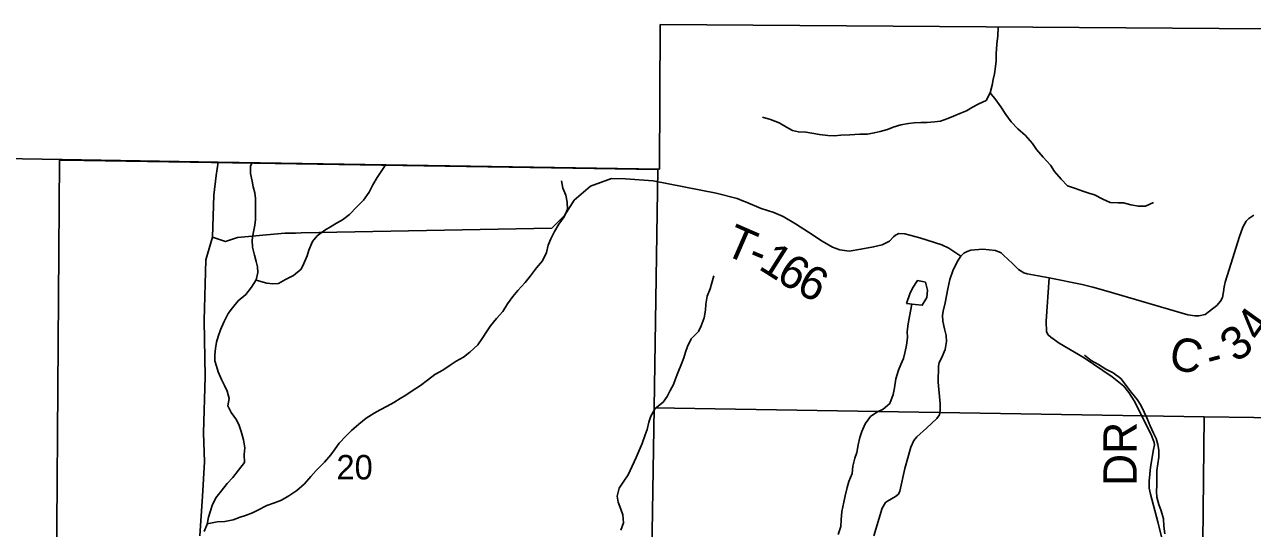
# Model space of a CAD drawing. Extents: x 2043100 to 2470832, y 443715 to 810583.
# Drawn here: x 2285781 to 2296864, y 709056 to 713606 of the extents above; entities that cross this region are included whole.
import ezdxf

# ---------------------------------------------------------------- set-up
doc = ezdxf.new("R2010")
doc.units = 0
for name, color, linetype in [('GM_X_Adjacent_County', 7, 'Continuous'), ('GM_X_County', 7, 'Continuous'), ('GM_X_County_Road', 7, 'Continuous'), ('GM_X_County_Road_Text', 7, 'Continuous'), ('GM_X_Minor_Lake', 7, 'Continuous'), ('GM_X_Minor_River', 7, 'Continuous'), ('GM_X_Section', 7, 'Continuous'), ('GM_X_Section_Text', 7, 'Continuous'), ('GM_X_State_Route', 7, 'Continuous'), ('GM_X_Township', 7, 'Continuous'), ('GM_X_Township_Road', 7, 'Continuous'), ('GM_X_Township_Road_Text', 7, 'Continuous'), ('GM_X_Township_ROW', 7, 'Continuous')]:
    doc.layers.add(name, color=color, linetype=linetype)

msp = doc.modelspace()

# ---------------------------------------------------------------- linework, layer by layer
at = {"layer": 'GM_X_Adjacent_County'}
msp.add_lwpolyline([(2309795, 713393), (2307399, 713421), (2307209, 713423), (2303944, 713491), (2303812, 713492), (2299788, 713546), (2299202, 713555), (2299084, 713553), (2291519, 713606), (2291511, 712300), (2287530, 712365), (2286120, 712388), (2284320, 712418), (2283890, 712425), (2283622, 712428), (2280807, 712431), (2280782, 709984), (2280758, 705841), (2280739, 702482), (2280735, 701809), (2280734, 701754), (2280575, 701748), (2279304, 701805), (2274523, 701941)], dxfattribs=at)
at = {"layer": 'GM_X_County'}
msp.add_lwpolyline([(2274523, 701941), (2279304, 701805), (2280575, 701748), (2280734, 701754), (2280735, 701809), (2280739, 702482), (2280758, 705841), (2280782, 709984), (2280807, 712431), (2283622, 712428), (2283890, 712425), (2284320, 712418), (2286120, 712388), (2287530, 712365), (2291511, 712300), (2291519, 713606), (2299084, 713553), (2299202, 713555), (2299788, 713546), (2303812, 713492), (2303944, 713491), (2307209, 713423), (2307399, 713421), (2309795, 713393)], dxfattribs=at)
at = {"layer": 'GM_X_County_Road'}
for points in [[(2296876, 711884), (2296832, 711854), (2296808, 711830), (2296779, 711776), (2296745, 711682), (2296671, 711453), (2296618, 711280), (2296608, 711238), (2296602, 711192), (2296594, 711142), (2296576, 711108), (2296542, 711069), (2296477, 711019), (2296437, 710989), (2296381, 710977), (2296343, 710976), (2296282, 710986), (2295561, 711195), (2295423, 711235), (2295327, 711260), (2295030, 711318), (2294962, 711331), (2294832, 711355), (2294802, 711363), (2294754, 711393), (2294698, 711449), (2294621, 711521), (2294597, 711545), (2294545, 711567), (2294431, 711579), (2294323, 711570), (2294289, 711558), (2294259, 711542), (2294231, 711516)], [(2294231, 711516), (2294207, 711478), (2294177, 711423), (2294161, 711381), (2294133, 711303), (2294116, 711219), (2294092, 711094), (2294072, 711018), (2294066, 710978), (2294070, 710928), (2294085, 710860), (2294101, 710800), (2294103, 710743), (2294091, 710671), (2294057, 710595), (2294038, 710555), (2294030, 710521), (2294028, 710378), (2294047, 710182), (2294045, 710124), (2294039, 710081), (2294015, 710049), (2293921, 709963), (2293835, 709884), (2293809, 709850), (2293782, 709790), (2293728, 709597), (2293683, 709392), (2293671, 709366), (2293641, 709344), (2293571, 709302), (2293551, 709292), (2293521, 709240), (2293448, 708991)]]:
    msp.add_lwpolyline(points, dxfattribs=at)
at = {"layer": 'GM_X_Minor_Lake'}
for points in [[(2293900, 711282), (2293841, 711295), (2293795, 711225), (2293773, 711174), (2293741, 711087)], [(2293741, 711087), (2293820, 711078), (2293884, 711072), (2293926, 711141), (2293930, 711209), (2293913, 711279), (2293900, 711282)]]:
    msp.add_lwpolyline(points, dxfattribs=at)
at = {"layer": 'GM_X_Minor_River'}
for points in [[(2294569, 713578), (2294565, 713503), (2294557, 713429), (2294552, 713342), (2294550, 713278), (2294546, 713226), (2294536, 713160), (2294524, 713110), (2294514, 713060), (2294498, 712991), (2294460, 712919), (2294394, 712889), (2294336, 712859), (2294284, 712828), (2294222, 712804), (2294166, 712780), (2294116, 712758), (2294048, 712735), (2293994, 712727), (2293928, 712721), (2293872, 712723), (2293810, 712719), (2293760, 712712), (2293692, 712700), (2293621, 712680), (2293571, 712658), (2293505, 712641), (2293451, 712627), (2293389, 712617), (2293321, 712615), (2293229, 712610), (2293149, 712608), (2293093, 712602), (2293033, 712604), (2292956, 712612), (2292904, 712623), (2292834, 712635), (2292766, 712637), (2292714, 712649), (2292658, 712679), (2292592, 712719), (2292515, 712748), (2292441, 712770)], [(2294498, 712991), (2294549, 712927), (2294593, 712863), (2294639, 712795), (2294685, 712729), (2294746, 712665), (2294816, 712603), (2294878, 712533), (2294916, 712479), (2294975, 712409), (2295041, 712337), (2295079, 712279), (2295137, 712209), (2295196, 712149), (2295266, 712126), (2295332, 712102), (2295388, 712084), (2295438, 712068), (2295514, 712030), (2295581, 711998), (2295651, 711997), (2295701, 711995), (2295767, 711979), (2295835, 711965), (2295899, 711965), (2295971, 711998)], [(2287888, 711366), (2287884, 711418), (2287872, 711468), (2287858, 711523), (2287840, 711595), (2287836, 711659), (2287845, 711719), (2287861, 711795), (2287867, 711845), (2287865, 711914), (2287867, 711986), (2287865, 712036), (2287861, 712086), (2287846, 712142), (2287836, 712192), (2287822, 712260), (2287822, 712327), (2287837, 712361)], [(2287871, 711298), (2287967, 711272), (2288023, 711264), (2288073, 711267), (2288137, 711303), (2288209, 711339), (2288277, 711398), (2288303, 711448), (2288331, 711518), (2288347, 711570), (2288379, 711647), (2288423, 711699), (2288493, 711749), (2288543, 711779), (2288597, 711814), (2288651, 711844), (2288715, 711892), (2288781, 711961), (2288840, 712021), (2288892, 712093), (2288924, 712160), (2288964, 712226), (2289043, 712341)], [(2287430, 709098), (2287521, 709115), (2287588, 709119), (2287664, 709135), (2287726, 709157), (2287776, 709173), (2287838, 709196), (2287888, 709222), (2287968, 709264), (2288038, 709289), (2288100, 709311), (2288168, 709351), (2288238, 709400), (2288308, 709460), (2288364, 709524), (2288414, 709579), (2288490, 709655), (2288546, 709720), (2288586, 709776), (2288620, 709826), (2288681, 709891), (2288733, 709941), (2288799, 709999), (2288865, 710052), (2288937, 710096), (2288991, 710128), (2289053, 710160), (2289113, 710193), (2289172, 710229), (2289224, 710261), (2289280, 710300), (2289354, 710348), (2289418, 710396), (2289484, 710445), (2289556, 710487), (2289624, 710531), (2289676, 710566), (2289742, 710604), (2289800, 710648), (2289872, 710715), (2289917, 710781), (2289951, 710833), (2289987, 710886), (2290041, 710952), (2290099, 711016), (2290139, 711083), (2290187, 711151), (2290233, 711205), (2290299, 711278), (2290349, 711338), (2290403, 711410), (2290455, 711473), (2290493, 711547), (2290508, 711615), (2290532, 711671), (2290566, 711738), (2290604, 711804), (2290652, 711870), (2290682, 711939), (2290680, 712003), (2290668, 712065), (2290639, 712129), (2290627, 712195)], [(2287401, 709028), (2287429, 709096), (2287443, 709158), (2287459, 709215), (2287475, 709265), (2287509, 709333), (2287555, 709393), (2287609, 709462), (2287661, 709516), (2287713, 709583), (2287766, 709651), (2287764, 709723), (2287770, 709783), (2287758, 709858), (2287736, 709932), (2287718, 709986), (2287695, 710038), (2287645, 710102), (2287617, 710164), (2287627, 710230), (2287609, 710296), (2287586, 710346), (2287558, 710402), (2287530, 710471), (2287514, 710521), (2287498, 710571), (2287498, 710623), (2287505, 710681), (2287515, 710737), (2287529, 710791), (2287551, 710850), (2287581, 710920), (2287619, 710996), (2287657, 711049), (2287709, 711113), (2287777, 711169), (2287831, 711236), (2287873, 711300), (2287888, 711366)], [(2291164, 709040), (2291188, 709106), (2291182, 709180), (2291162, 709230), (2291139, 709295), (2291129, 709349), (2291149, 709421), (2291185, 709473), (2291229, 709542), (2291267, 709618), (2291303, 709696), (2291329, 709759), (2291356, 709823), (2291382, 709901), (2291402, 709951), (2291416, 710016), (2291434, 710070), (2291474, 710140), (2291544, 710196), (2291582, 710247), (2291610, 710301), (2291638, 710357), (2291657, 710407), (2291677, 710460), (2291711, 710542), (2291731, 710596), (2291747, 710648), (2291765, 710699), (2291799, 710767), (2291863, 710835), (2291887, 710886), (2291915, 710958), (2291928, 711028), (2291932, 711082), (2291944, 711154), (2291970, 711221), (2291986, 711275), (2292002, 711337)], [(2293124, 709002), (2293148, 709074), (2293153, 709135), (2293157, 709209), (2293175, 709293), (2293189, 709351), (2293207, 709426), (2293221, 709480), (2293251, 709552), (2293258, 709618), (2293276, 709691), (2293294, 709741), (2293306, 709811), (2293322, 709879), (2293338, 709933), (2293368, 710002), (2293417, 710068), (2293473, 710106), (2293532, 710133), (2293592, 710185), (2293621, 710265), (2293633, 710326), (2293645, 710408), (2293669, 710486), (2293691, 710536), (2293715, 710591), (2293729, 710653), (2293742, 710711), (2293750, 710779), (2293748, 710835), (2293756, 710904), (2293770, 710970), (2293789, 711082)], [(2296075, 709008), (2296065, 709078), (2296061, 709142), (2296040, 709214), (2296018, 709274), (2296000, 709338), (2295998, 709393), (2296000, 709443), (2296002, 709511), (2296001, 709579), (2296009, 709641), (2296019, 709701), (2296019, 709764), (2296011, 709814), (2295995, 709868), (2295972, 709918), (2295942, 709984), (2295912, 710056), (2295888, 710106), (2295858, 710170), (2295825, 710220), (2295771, 710286), (2295723, 710348), (2295675, 710410), (2295608, 710460), (2295542, 710494), (2295476, 710536), (2295408, 710574), (2295348, 710620)]]:
    msp.add_lwpolyline(points, dxfattribs=at)
at = {"layer": 'GM_X_Section'}
for points in [[(2286096, 712382), (2286123, 712382), (2291498, 712297), (2291464, 710145), (2291414, 706963), (2286059, 707011)], [(2291464, 710145), (2296429, 710064), (2296370, 704701), (2291389, 704756), (2291414, 706963)], [(2296429, 710064), (2301809, 709991), (2301716, 704609), (2296370, 704701)]]:
    msp.add_lwpolyline(points, close=True, dxfattribs=at)
at = {"layer": 'GM_X_State_Route'}
msp.add_lwpolyline([(2287364, 708991), (2287387, 709347), (2287406, 709657), (2287397, 709921), (2287411, 710426), (2287403, 710933), (2287417, 711483), (2287479, 711686), (2287491, 712065), (2287510, 712243), (2287530, 712365)], dxfattribs=at)
at = {"layer": 'GM_X_Township'}
msp.add_lwpolyline([(2274523, 701941), (2279304, 701805), (2280575, 701748), (2280734, 701754), (2280735, 701809), (2280739, 702482), (2280758, 705841), (2280782, 709984), (2280807, 712431), (2283622, 712428), (2283890, 712425), (2284320, 712418), (2286120, 712388), (2287530, 712365), (2291511, 712300), (2291519, 713606), (2299084, 713553)], dxfattribs=at)
at = {"layer": 'GM_X_Township_Road'}
for points in [[(2292288, 712005), (2292430, 711946), (2292544, 711910), (2292630, 711874), (2292739, 711806), (2292857, 711731), (2292981, 711649), (2293075, 711597), (2293140, 711573), (2293224, 711561), (2293330, 711578), (2293444, 711598), (2293522, 711616), (2293588, 711650), (2293624, 711689), (2293642, 711705), (2293674, 711719), (2293726, 711715), (2293862, 711679), (2294060, 711616), (2294125, 711588), (2294231, 711516)], [(2287479, 711686), (2287596, 711646), (2287702, 711682), (2288130, 711721), (2288228, 711723), (2288278, 711724)], [(2296042, 708982), (2296010, 709116), (2295945, 709365), (2295931, 709421), (2295931, 709483), (2295944, 709610), (2295972, 709768), (2295980, 709810), (2295976, 709832), (2295949, 709904), (2295798, 710209), (2295750, 710285), (2295704, 710341), (2295597, 710425), (2295345, 710597), (2295120, 710728), (2295044, 710784), (2295020, 710804), (2295006, 710832), (2295001, 710929), (2295030, 711318)]]:
    msp.add_lwpolyline(points, dxfattribs=at)
at = {"layer": 'GM_X_Township_ROW'}
msp.add_lwpolyline([(2288278, 711724), (2290541, 711768), (2290654, 711881), (2290742, 712019), (2290888, 712148), (2291080, 712217), (2291204, 712213), (2291454, 712196), (2292025, 712083), (2292213, 712036), (2292271, 712012), (2292288, 712005)], dxfattribs=at)

# ---------------------------------------------------------------- texts
at = {"layer": 'GM_X_County_Road_Text'}
for s, rotation, p in [('4', 54.2726, (2296935, 710729)), ('3', 36.6292, (2296716, 710547)), ('C', 349.4731, (2296099, 710501)), ('-', 15.1001, (2296487, 710462))]:
    msp.add_text(s, height=300, rotation=rotation, dxfattribs=at).set_placement(p)
at = {"layer": 'GM_X_Section_Text'}
msp.add_text('20', height=220.8, rotation=0, dxfattribs=at).set_placement((2288596, 709499))
at = {"layer": 'GM_X_Township_Road_Text'}
for s, rotation, p in [('T', 336.4857, (2292080, 711537)), ('-', 337.9012, (2292294, 711445)), ('1', 327.6206, (2292395, 711405)), ('6', 327.7034, (2292552, 711305)), ('6', 333.0631, (2292734, 711192)), ('DR', 90, (2295819, 709440))]:
    msp.add_text(s, height=300, rotation=rotation, dxfattribs=at).set_placement(p)

doc.saveas('drawing.dxf')
